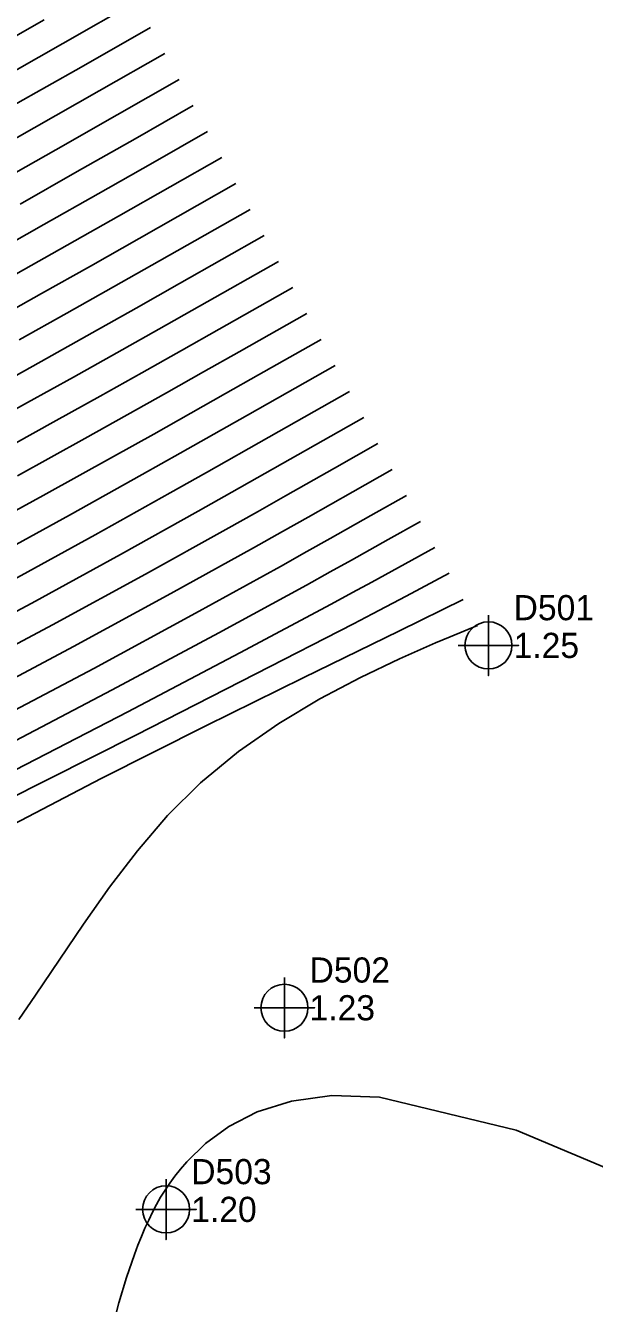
# Model space of a CAD drawing. Extents: x 2356077 to 2359823, y 225951 to 227822.
# Drawn here: x 2357157.1 to 2357213.6, y 227130.7 to 227257.6 of the extents above; entities that cross this region are included whole.
import ezdxf

# ---------------------------------------------------------------- set-up
doc = ezdxf.new("R2010")
doc.units = 0
for name, color, linetype in [('DTM Contours Major', 7, 'Continuous'), ('DTM Contours Minor', 7, 'Continuous'), ('Exist DTM Regular Point CELL', 7, 'Continuous'), ('Exist DTM Regular Point Cogo Elevation', 7, 'Continuous'), ('Exist DTM Regular Point Cogo Number', 7, 'Continuous')]:
    doc.layers.add(name, color=color, linetype=linetype)

msp = doc.modelspace()

# ---------------------------------------------------------------- linework, layer by layer
at = {"layer": 'DTM Contours Major'}
for points in [[(2357169.51, 227257.45), (2357162.6, 227253.52), (2357155.79, 227249.65)], [(2357176.58, 227244.54), (2357171.45, 227241.62), (2357166.33, 227238.71), (2357161.22, 227235.81), (2357156.12, 227232.94)], [(2357183.64, 227231.63), (2357176.34, 227227.49), (2357172.57, 227225.36), (2357168.64, 227223.15), (2357164.51, 227220.83), (2357160.13, 227218.39), (2357153.72, 227214.85)], [(2357190.7, 227218.71), (2357183.38, 227214.55), (2357177.6, 227211.3), (2357174.25, 227209.41), (2357166.51, 227205.1), (2357157.7, 227200.27), (2357148.33, 227195.28)], [(2357197.76, 227205.8), (2357194.81, 227204.17), (2357191.49, 227202.35), (2357189.59, 227201.31), (2357187.45, 227200.16), (2357178.39, 227195.31), (2357167.24, 227189.45), (2357155.05, 227183.16)]]:
    msp.add_lwpolyline(points, dxfattribs=at)
at = {"layer": 'DTM Contours Minor'}
for points in [[(2357168.1, 227260.04), (2357160.78, 227255.87), (2357153.59, 227251.79)], [(2357158.93, 227258.2), (2357151.34, 227253.89)], [(2357170.93, 227254.87), (2357164.4, 227251.15), (2357157.95, 227247.49), (2357151.67, 227243.94)], [(2357172.34, 227252.29), (2357166.18, 227248.78), (2357160.08, 227245.31), (2357154.1, 227241.93)], [(2357173.75, 227249.71), (2357167.97, 227246.4), (2357162.22, 227243.13), (2357156.55, 227239.91)], [(2357175.16, 227247.12), (2357169.72, 227244.01), (2357164.29, 227240.92), (2357158.9, 227237.87), (2357153.57, 227234.87)], [(2357177.99, 227241.96), (2357168.36, 227236.48), (2357163.53, 227233.75), (2357158.66, 227231.01), (2357153.75, 227228.27)], [(2357179.4, 227239.37), (2357170.38, 227234.25), (2357165.82, 227231.67), (2357161.18, 227229.06), (2357156.46, 227226.42)], [(2357180.81, 227236.79), (2357172.38, 227232.01), (2357168.09, 227229.58), (2357163.69, 227227.1), (2357159.15, 227224.57), (2357154.45, 227221.96)], [(2357182.23, 227234.21), (2357174.37, 227229.75), (2357170.34, 227227.47), (2357166.17, 227225.13), (2357161.84, 227222.7), (2357157.29, 227220.18), (2357151.18, 227216.81)], [(2357185.05, 227229.04), (2357178.3, 227225.21), (2357174.78, 227223.23), (2357171.09, 227221.15), (2357167.17, 227218.95), (2357162.97, 227216.61), (2357156.27, 227212.9)], [(2357186.46, 227226.46), (2357180.24, 227222.93), (2357176.97, 227221.08), (2357173.52, 227219.14), (2357169.82, 227217.06), (2357165.81, 227214.82), (2357158.83, 227210.95), (2357151.25, 227206.81)], [(2357187.87, 227223.88), (2357179.14, 227218.92), (2357172.45, 227215.15), (2357168.66, 227213.03), (2357161.44, 227209), (2357153.48, 227204.62)], [(2357189.29, 227221.3), (2357181.27, 227216.75), (2357175.05, 227213.23), (2357171.47, 227211.22), (2357163.99, 227207.05), (2357155.61, 227202.45)], [(2357192.11, 227216.13), (2357187.78, 227213.67), (2357182.92, 227210.92), (2357180.12, 227209.34), (2357176.99, 227207.59), (2357169.01, 227203.15), (2357159.76, 227198.1), (2357149.86, 227192.84)], [(2357193.52, 227213.55), (2357189.6, 227211.32), (2357185.17, 227208.81), (2357182.61, 227207.37), (2357179.73, 227205.76), (2357171.52, 227201.21), (2357161.86, 227195.95), (2357151.44, 227190.42)], [(2357194.94, 227210.96), (2357191.39, 227208.95), (2357187.37, 227206.68), (2357185.04, 227205.38), (2357182.41, 227203.91), (2357173.97, 227199.25), (2357163.87, 227193.78), (2357152.9, 227187.99)], [(2357196.35, 227208.38), (2357193.13, 227206.57), (2357189.49, 227204.53), (2357187.37, 227203.36), (2357185, 227202.05), (2357176.29, 227197.31), (2357165.7, 227191.64), (2357154.14, 227185.6)], [(2357199.17, 227203.22), (2357194.9, 227200.95), (2357191.57, 227199.2), (2357189.66, 227198.21), (2357179.98, 227193.22), (2357168.04, 227187.15), (2357155.09, 227180.61)], [(2357200.59, 227200.63), (2357194.26, 227197.52), (2357184.68, 227192.84), (2357175, 227188.08), (2357164.61, 227182.85), (2357154.35, 227177.51)], [(2357202, 227198.05), (2357199.27, 227196.91), (2357197.84, 227196.3), (2357194.25, 227194.72), (2357190.37, 227192.87), (2357186.32, 227190.74), (2357182.24, 227188.3), (2357178.24, 227185.53), (2357174.46, 227182.41), (2357171.2, 227179.15), (2357168.2, 227175.66), (2357165.43, 227172.03), (2357162.85, 227168.36), (2357158.08, 227161.3), (2357156.4, 227158.89)], [(2357222.13, 227141.04), (2357205.86, 227147.9), (2357192.25, 227151.19), (2357187.53, 227151.33), (2357183.5, 227150.79), (2357180.1, 227149.72), (2357177.27, 227148.26), (2357174.96, 227146.56), (2357173.1, 227144.74), (2357172.49, 227144.04), (2357171.93, 227143.34), (2357171.42, 227142.64), (2357170.95, 227141.94), (2357170.51, 227141.23), (2357170.11, 227140.52), (2357169.7, 227139.75), (2357169.32, 227138.97), (2357168.95, 227138.16), (2357168.59, 227137.33), (2357168.25, 227136.46), (2357167.91, 227135.56), (2357167.1, 227133.25), (2357166.35, 227130.75), (2357165.69, 227128.12)]]:
    msp.add_lwpolyline(points, dxfattribs=at)
at = {"layer": 'Exist DTM Regular Point CELL'}
for points in [[(2357203.09, 227199.06), (2357203.09, 227193.06), (2357203.09, 227196.06), (2357206.09, 227196.06), (2357200.09, 227196.06)], [(2357182.81, 227163.06), (2357182.81, 227157.06), (2357182.81, 227160.06), (2357185.81, 227160.06), (2357179.81, 227160.06)], [(2357171.05, 227143.03), (2357171.05, 227137.03), (2357171.05, 227140.03), (2357174.05, 227140.03), (2357168.05, 227140.03)]]:
    msp.add_lwpolyline(points, dxfattribs=at)
for centre in [(2357203.09, 227196.06), (2357182.81, 227160.06), (2357171.05, 227140.03)]:
    msp.add_circle(centre, 2.34, dxfattribs=at)

# ---------------------------------------------------------------- texts
at = {"layer": 'Exist DTM Regular Point Cogo Elevation'}
for s, p in [('1.25', (2357205.59, 227194.81)), ('1.23', (2357185.31, 227158.81)), ('1.20', (2357173.55, 227138.78))]:
    msp.add_text(s, height=2.5, dxfattribs=at).set_placement(p)
at = {"layer": 'Exist DTM Regular Point Cogo Number'}
for s, p in [('D501', (2357205.59, 227198.56)), ('D502', (2357185.31, 227162.56)), ('D503', (2357173.55, 227142.53))]:
    msp.add_text(s, height=2.5, dxfattribs=at).set_placement(p)

doc.saveas('drawing.dxf')
